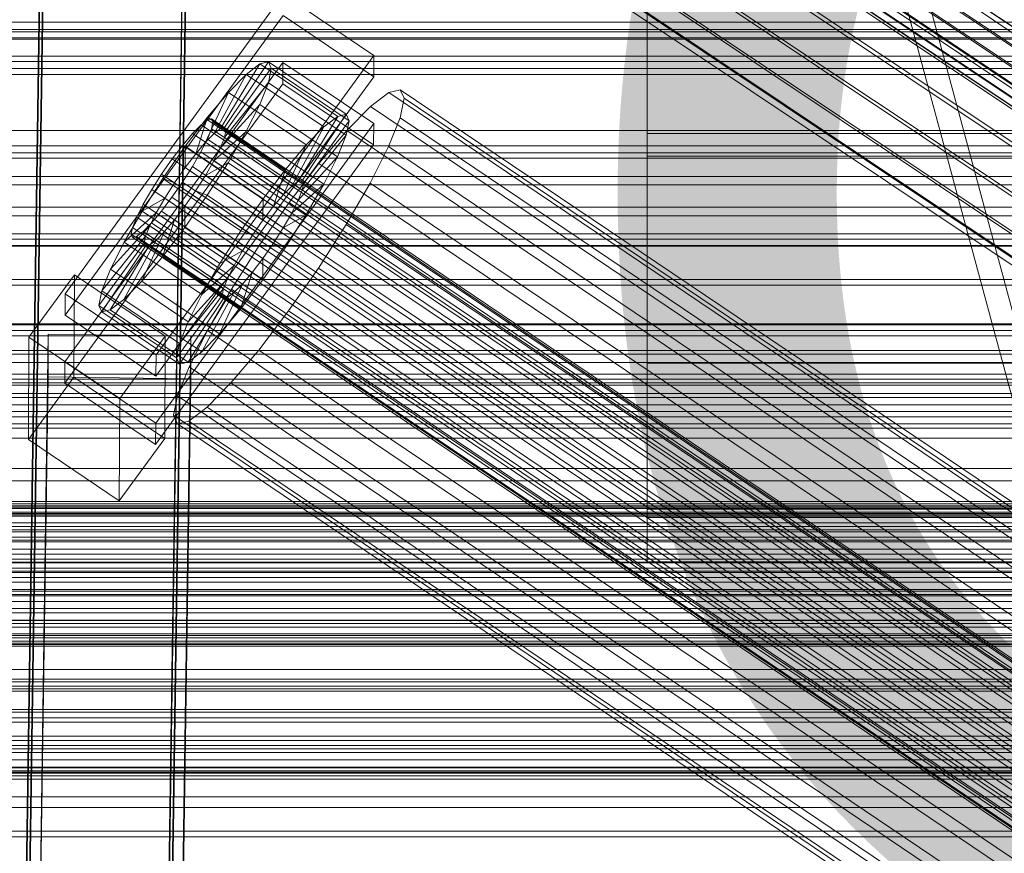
# Model space of a CAD drawing. Header units: millimetres. Extents: x -3490 to 61924, y -72580 to 6847.
# Tile 318 of 656: x -379 to -255, y -33417 to -33311. Entities that reach past the tile are written whole.
import ezdxf

# ---------------------------------------------------------------- set-up
doc = ezdxf.new("R2010")
doc.units = ezdxf.units.MM
for name, color, linetype, lineweight in [('COTAS_O', 1, 'Continuous', 0), ('COTAS_P', 1, 'Continuous', 0), ('frontal_briquetadora', 7, 'Continuous', 0), ('frontal_C01', 7, 'Continuous', 0), ('frontal_C02', 7, 'Continuous', 0), ('frontal_C03', 7, 'Continuous', 0), ('frontal_dosificador', 7, 'Continuous', 0), ('frontal_mezcladora', 7, 'Continuous', 0), ('frontal_secador', 7, 'Continuous', 0)]:
    doc.layers.add(name, color=color, linetype=linetype, lineweight=lineweight)
doc.dimstyles.new('R19_100', dxfattribs={"dimtxt": 250, "dimasz": 150, "dimexe": 150, "dimexo": 80, "dimgap": 100, "dimtad": 1, "dimtih": 1, "dimtoh": 1, "dimdsep": 46, "dimcen": 0.09, "dimadec": 0, "dimazin": 0, "dimtfac": 1, "dimtdec": 4, "dimtofl": 0, "dimtmove": 0, "dimatfit": 3, "dimfxl": 1, "dimtolj": 1, "dimtzin": 0, "dimarcsym": 0})

# ---------------------------------------------------------------- blocks, each defined once
blk = doc.blocks.new('DIM_R29_55')
at = {"layer": 'COTAS_P'}
for p, q in [((-3300, -33120), (-3150, -33075)), ((-60, -33120), (-210, -33075)), ((-3300, -34020), (-3300, -33120)), ((-3300, -33120), (-60, -33120)), ((-3300, -33120), (-3150, -33165)), ((-60, -33120), (-210, -33165)), ((-60, -34020), (-60, -33120))]:
    blk.add_line(p, q, dxfattribs=at)
blk.add_text('3240 P', height=250, dxfattribs=at).set_placement((-1680, -33020))
blk = doc.blocks.new('DIM_R29_57')
at = {"layer": 'COTAS_O'}
for p, q in [((-1725, -33700), (-1575, -33655)), ((1725, -33700), (1575, -33655)), ((-1725, -34400), (-1725, -33700)), ((-1725, -33700), (1725, -33700)), ((-1725, -33700), (-1575, -33745)), ((1725, -33700), (1575, -33745)), ((1725, -34400), (1725, -33700))]:
    blk.add_line(p, q, dxfattribs=at)
blk.add_text('3450 O', height=250, dxfattribs=at).set_placement((0, -33600))
blk = doc.blocks.new('DIM_R29_60')
at = {"layer": 'COTAS_O'}
for p, q in [((-650, -33700), (50, -33700)), ((50, -33700), (5, -33850)), ((50, -34900), (50, -33700)), ((50, -33700), (95, -33850)), ((50, -34900), (5, -34750)), ((50, -34900), (95, -34750)), ((-650, -34900), (50, -34900))]:
    blk.add_line(p, q, dxfattribs=at)
blk.add_text('1200 O', height=250, rotation=90, dxfattribs=at).set_placement((-50, -34300))

msp = doc.modelspace()

# ---------------------------------------------------------------- linework, layer by layer
at = {"layer": 'frontal_briquetadora'}
for p, q in [((-170, -33670), (-305, -33170)), ((-167, -33670), (-302, -33170))]:
    msp.add_line(p, q, dxfattribs=at)
at = {"layer": 'frontal_C01'}
for p, q in [((-378.512, -33425.737), (-375.644, -33230.626)), ((-357.646, -33230.872), (-360.514, -33425.982)), ((-378.512, -33431.13), (-375.644, -33236.019)), ((-360.514, -33431.375), (-357.646, -33236.264)), ((-359.83, -33240.864), (-175.521, -33365.199)), ((-359.341, -33241.954), (-175.032, -33366.289)), ((-300, -33325.846), (-300, -33288.249)), ((-300, -33291.739), (-300, -33328.696)), ((-373.501, -33346.08), (-345.969, -33308.226)), ((-345.969, -33308.226), (-334.501, -33315.962)), ((425, -33311.776), (-425, -33311.776)), ((-345.981, -33310.922), (-373.513, -33348.776)), ((-334.513, -33318.658), (-345.981, -33310.922)), ((425, -33313.916), (-425, -33313.916)), ((-373.539, -33354.708), (-346.008, -33316.853)), ((-334.501, -33315.962), (-362.033, -33353.816)), ((-353.892, -33325.219), (-348.918, -33317.041)), ((-353.378, -33325.095), (-347.835, -33316.779)), ((-348.918, -33317.041), (-350.645, -33318.361)), ((-347.835, -33316.779), (-348.918, -33317.041)), ((-348.918, -33317.041), (-339.088, -33323.672)), ((-347.835, -33316.779), (-338.005, -33323.411)), ((-347.47, -33317.595), (-347.835, -33316.779)), ((-346.02, -33319.55), (-346.008, -33316.853)), ((-346.008, -33316.853), (-334.539, -33324.59)), ((-334.501, -33315.962), (-334.513, -33318.658)), ((-354.71, -33325.844), (-350.645, -33318.361)), ((-353.205, -33325.481), (-347.47, -33317.595)), ((-350.645, -33318.361), (-352.899, -33320.65)), ((-350.645, -33318.361), (-340.816, -33324.992)), ((-347.847, -33319.431), (-347.47, -33317.595)), ((-347.47, -33317.595), (-337.64, -33324.226)), ((-346.02, -33319.55), (-373.551, -33357.404)), ((-362.045, -33356.513), (-334.513, -33318.658)), ((-353.384, -33326.351), (-347.847, -33319.431)), ((-348.941, -33322.164), (-347.847, -33319.431)), ((-347.847, -33319.431), (-338.017, -33326.062)), ((-334.551, -33327.286), (-346.02, -33319.55)), ((-355.777, -33326.928), (-352.899, -33320.65)), ((-352.899, -33320.65), (-355.525, -33323.752)), ((-352.899, -33320.65), (-343.069, -33327.282)), ((-332.629, -33320.649), (-334.938, -33322.414)), ((-331.181, -33320.299), (-332.629, -33320.649)), ((-332.629, -33320.649), (-148.32, -33444.983)), ((-330.692, -33321.389), (-331.181, -33320.299)), ((-331.181, -33320.299), (-146.872, -33444.634)), ((-331.197, -33323.844), (-330.692, -33321.389)), ((-330.692, -33321.389), (-146.383, -33445.724)), ((-353.902, -33327.645), (-348.941, -33322.164)), ((-350.678, -33325.606), (-348.941, -33322.164)), ((-348.941, -33322.164), (-339.111, -33328.795)), ((-334.938, -33322.414), (-337.95, -33325.474)), ((-334.938, -33322.414), (-150.629, -33446.748)), ((-355.525, -33323.752), (-358.345, -33327.456)), ((-357.021, -33328.398), (-355.525, -33323.752)), ((-355.53, -33324.113), (-356.348, -33324.739)), ((-355.017, -33323.99), (-355.53, -33324.113)), ((-355.53, -33324.113), (-141.731, -33468.342)), ((-355.525, -33323.752), (-345.695, -33330.384)), ((-355.022, -33325.246), (-354.844, -33324.376)), ((-354.844, -33324.376), (-355.017, -33323.99)), ((-355.017, -33323.99), (-141.218, -33468.218)), ((-354.844, -33324.376), (-141.045, -33468.604)), ((-339.088, -33323.672), (-344.062, -33331.85)), ((-338.005, -33323.411), (-343.549, -33331.726)), ((-337.64, -33324.226), (-343.376, -33332.112)), ((-340.816, -33324.992), (-339.088, -33323.672)), ((-339.088, -33323.672), (-338.005, -33323.411)), ((-337.64, -33324.226), (-338.017, -33326.062)), ((-338.005, -33323.411), (-337.64, -33324.226)), ((-332.659, -33327.497), (-331.197, -33323.844)), ((-331.197, -33323.844), (-146.887, -33448.179)), ((-425, -33325.472), (425, -33325.472)), ((-334.539, -33324.59), (-362.071, -33362.444)), ((-357.415, -33325.823), (-358.659, -33327.293)), ((-356.348, -33324.739), (-357.415, -33325.823)), ((-357.415, -33325.823), (-143.617, -33470.052)), ((-356.348, -33324.739), (-142.549, -33468.967)), ((-355.541, -33326.54), (-355.022, -33325.246)), ((-355.022, -33325.246), (-141.224, -33469.474)), ((-354.725, -33329.276), (-350.678, -33325.606)), ((-354.71, -33325.844), (-353.892, -33325.219)), ((-353.892, -33325.219), (-353.378, -33325.095)), ((-344.062, -33331.85), (-353.892, -33325.219)), ((-353.205, -33325.481), (-353.384, -33326.351)), ((-343.549, -33331.726), (-353.378, -33325.095)), ((-353.378, -33325.095), (-353.205, -33325.481)), ((-343.376, -33332.112), (-353.205, -33325.481)), ((-352.938, -33329.523), (-350.678, -33325.606)), ((-350.678, -33325.606), (-340.848, -33332.237)), ((-340.816, -33324.992), (-344.88, -33332.475)), ((-343.069, -33327.282), (-340.816, -33324.992)), ((-337.95, -33325.474), (-341.461, -33329.621)), ((-337.95, -33325.474), (-153.641, -33449.809)), ((-334.539, -33324.59), (-334.551, -33327.286)), ((-357.021, -33328.398), (-355.777, -33326.928)), ((-356.363, -33328.171), (-355.541, -33326.54)), ((-355.777, -33326.928), (-354.71, -33325.844)), ((-345.947, -33333.56), (-355.777, -33326.928)), ((-355.541, -33326.54), (-141.742, -33470.768)), ((-344.88, -33332.475), (-354.71, -33325.844)), ((-353.384, -33326.351), (-353.902, -33327.645)), ((-343.554, -33332.982), (-353.384, -33326.351)), ((-338.017, -33326.062), (-343.554, -33332.982)), ((-338.017, -33326.062), (-339.111, -33328.795)), ((-300, -33354.867), (-300, -33325.846)), ((300, -33325.846), (-300, -33325.846)), ((-362.083, -33365.14), (-334.551, -33327.286)), ((-358.345, -33327.456), (-361.166, -33331.509)), ((-358.659, -33327.293), (-359.995, -33329.047)), ((-358.659, -33327.293), (-144.861, -33471.521)), ((-358.345, -33327.456), (-358.357, -33330.152)), ((-348.515, -33334.087), (-358.345, -33327.456)), ((-357.434, -33330.026), (-356.363, -33328.171)), ((-356.363, -33328.171), (-142.565, -33472.399)), ((-353.902, -33327.645), (-354.725, -33329.276)), ((-344.073, -33334.276), (-353.902, -33327.645)), ((-343.069, -33327.282), (-345.947, -33333.56)), ((-345.695, -33330.384), (-343.069, -33327.282)), ((-334.981, -33332.099), (-332.659, -33327.497)), ((-332.659, -33327.497), (-148.35, -33451.832)), ((-359.995, -33329.047), (-361.332, -33330.967)), ((-146.196, -33473.275), (-359.995, -33329.047)), ((-358.357, -33330.152), (-357.021, -33328.398)), ((-347.191, -33335.029), (-357.021, -33328.398)), ((-354.725, -33329.276), (-355.796, -33331.131)), ((-355.796, -33331.131), (-352.938, -33329.523)), ((-355.569, -33333.649), (-352.938, -33329.523)), ((-344.895, -33335.907), (-354.725, -33329.276)), ((-352.938, -33329.523), (-343.108, -33336.154)), ((-339.111, -33328.795), (-344.073, -33334.276)), ((-339.111, -33328.795), (-340.848, -33332.237)), ((-300, -33328.696), (-300, -33356.882)), ((300, -33328.696), (-300, -33328.696)), ((-359.693, -33332.072), (-358.357, -33330.152)), ((-358.68, -33331.98), (-357.434, -33330.026)), ((-358.357, -33330.152), (-348.527, -33336.783)), ((-357.434, -33330.026), (-143.635, -33474.254)), ((-348.515, -33334.087), (-345.695, -33330.384)), ((-345.695, -33330.384), (-347.191, -33335.029)), ((-341.461, -33329.621), (-345.231, -33334.572)), ((-341.461, -33329.621), (-157.152, -33453.956)), ((-361.166, -33331.509), (-363.797, -33335.634)), ((-361.332, -33330.967), (-362.578, -33332.921)), ((-361.332, -33330.967), (-147.533, -33475.195)), ((-359.693, -33332.072), (-361.166, -33331.509)), ((-361.166, -33331.509), (-351.336, -33338.14)), ((-360.017, -33333.9), (-358.68, -33331.98)), ((-358.68, -33331.98), (-144.881, -33476.209)), ((-355.796, -33331.131), (-357.042, -33333.086)), ((-345.966, -33337.763), (-355.796, -33331.131)), ((-344.062, -33331.85), (-344.88, -33332.475)), ((-343.549, -33331.726), (-344.062, -33331.85)), ((-343.376, -33332.112), (-343.549, -33331.726)), ((-362.578, -33332.921), (-363.648, -33334.777)), ((-362.578, -33332.921), (-148.779, -33477.149)), ((-360.939, -33334.026), (-359.693, -33332.072)), ((-349.863, -33338.703), (-359.693, -33332.072)), ((-357.042, -33333.086), (-358.378, -33335.005)), ((-357.042, -33333.086), (-355.569, -33333.649)), ((-347.212, -33339.717), (-357.042, -33333.086)), ((-344.88, -33332.475), (-345.947, -33333.56)), ((-340.848, -33332.237), (-344.895, -33335.907)), ((-344.073, -33334.276), (-343.554, -33332.982)), ((-343.554, -33332.982), (-343.376, -33332.112)), ((-340.848, -33332.237), (-343.108, -33336.154)), ((-338.003, -33337.335), (-334.981, -33332.099)), ((-334.981, -33332.099), (-150.672, -33456.433)), ((-360.939, -33334.026), (-363.797, -33335.634)), ((-362.01, -33335.882), (-360.939, -33334.026)), ((-361.352, -33335.654), (-360.017, -33333.9)), ((-351.109, -33340.657), (-360.939, -33334.026)), ((-360.017, -33333.9), (-146.218, -33478.128)), ((-358.39, -33337.701), (-355.569, -33333.649)), ((-355.569, -33333.649), (-345.739, -33340.28)), ((-351.336, -33338.14), (-348.515, -33334.087)), ((-348.527, -33336.783), (-348.515, -33334.087)), ((-345.947, -33333.56), (-347.191, -33335.029)), ((-344.895, -33335.907), (-344.073, -33334.276)), ((-363.797, -33335.634), (-366.057, -33339.552)), ((-363.648, -33334.777), (-364.471, -33336.407)), ((-363.797, -33335.634), (-353.967, -33342.266)), ((-363.648, -33334.777), (-149.85, -33479.005)), ((-362.596, -33337.124), (-361.352, -33335.654)), ((-361.352, -33335.654), (-147.554, -33479.883)), ((-358.378, -33335.005), (-359.714, -33336.76)), ((-358.378, -33335.005), (-358.39, -33337.701)), ((-348.548, -33341.636), (-358.378, -33335.005)), ((-345.231, -33334.572), (-349.002, -33339.99)), ((-347.191, -33335.029), (-348.527, -33336.783)), ((-160.922, -33458.907), (-345.231, -33334.572)), ((-362.01, -33335.882), (-366.057, -33339.552)), ((-364.471, -33336.407), (-364.989, -33337.701)), ((-364.471, -33336.407), (-150.672, -33480.635)), ((-362.833, -33337.512), (-362.01, -33335.882)), ((-352.18, -33342.513), (-362.01, -33335.882)), ((-359.714, -33336.76), (-361.21, -33341.405)), ((-359.714, -33336.76), (-360.958, -33338.229)), ((-349.884, -33343.391), (-359.714, -33336.76)), ((-348.527, -33336.783), (-349.863, -33338.703)), ((-345.966, -33337.763), (-344.895, -33335.907)), ((-343.108, -33336.154), (-345.966, -33337.763)), ((-343.108, -33336.154), (-345.739, -33340.28)), ((-362.833, -33337.512), (-367.794, -33342.994)), ((-364.989, -33337.701), (-365.168, -33338.571)), ((-364.989, -33337.701), (-151.191, -33481.93)), ((-364.482, -33338.834), (-363.664, -33338.208)), ((-360.958, -33338.229), (-363.836, -33344.507)), ((-363.664, -33338.208), (-362.596, -33337.124)), ((-363.664, -33338.208), (-149.865, -33482.436)), ((-363.351, -33338.807), (-362.833, -33337.512)), ((-353.003, -33344.143), (-362.833, -33337.512)), ((-362.596, -33337.124), (-148.798, -33481.352)), ((-360.958, -33338.229), (-362.025, -33339.313)), ((-361.21, -33341.405), (-358.39, -33337.701)), ((-351.128, -33344.86), (-360.958, -33338.229)), ((-358.39, -33337.701), (-348.56, -33344.333)), ((-353.967, -33342.266), (-351.336, -33338.14)), ((-351.336, -33338.14), (-349.863, -33338.703)), ((-347.212, -33339.717), (-345.966, -33337.763)), ((-341.52, -33342.851), (-338.003, -33337.335)), ((-338.003, -33337.335), (-153.694, -33461.67)), ((-363.351, -33338.807), (-368.888, -33345.726)), ((-362.025, -33339.313), (-366.09, -33346.796)), ((-365.168, -33338.571), (-364.995, -33338.957)), ((-365.168, -33338.571), (-151.369, -33482.8)), ((-364.995, -33338.957), (-364.482, -33338.834)), ((-364.995, -33338.957), (-151.196, -33483.186)), ((-364.482, -33338.834), (-150.683, -33483.062)), ((-363.53, -33339.676), (-363.351, -33338.807)), ((-353.521, -33345.438), (-363.351, -33338.807)), ((-362.025, -33339.313), (-362.843, -33339.939)), ((-352.196, -33345.945), (-362.025, -33339.313)), ((-349.863, -33338.703), (-351.109, -33340.657)), ((-363.53, -33339.676), (-369.265, -33347.563)), ((-363.357, -33340.063), (-368.9, -33348.378)), ((-362.843, -33339.939), (-367.817, -33348.117)), ((-366.057, -33339.552), (-367.794, -33342.994)), ((-366.057, -33339.552), (-356.228, -33346.183)), ((-363.357, -33340.063), (-363.53, -33339.676)), ((-353.7, -33346.308), (-363.53, -33339.676)), ((-362.843, -33339.939), (-363.357, -33340.063)), ((-353.527, -33346.694), (-363.357, -33340.063)), ((-353.014, -33346.57), (-362.843, -33339.939)), ((-353.967, -33342.266), (-351.109, -33340.657)), ((-349.002, -33339.99), (-352.519, -33345.505)), ((-351.109, -33340.657), (-352.18, -33342.513)), ((-349.002, -33339.99), (-164.693, -33464.325)), ((-345.739, -33340.28), (-348.56, -33344.333)), ((-348.548, -33341.636), (-347.212, -33339.717)), ((-345.739, -33340.28), (-347.212, -33339.717)), ((-363.836, -33344.507), (-361.21, -33341.405)), ((-361.21, -33341.405), (-351.38, -33348.036)), ((-349.884, -33343.391), (-348.548, -33341.636)), ((-348.56, -33344.333), (-348.548, -33341.636)), ((-367.794, -33342.994), (-368.888, -33345.726)), ((-367.794, -33342.994), (-357.964, -33349.625)), ((-356.228, -33346.183), (-353.967, -33342.266)), ((-356.228, -33346.183), (-352.18, -33342.513)), ((-352.18, -33342.513), (-353.003, -33344.143)), ((-345.291, -33348.269), (-341.52, -33342.851)), ((-341.52, -33342.851), (-157.211, -33467.185)), ((-378.086, -33351.58), (-372.35, -33343.694)), ((-372.408, -33356.635), (-372.35, -33343.694)), ((-372.35, -33343.694), (-360.882, -33351.43)), ((-357.964, -33349.625), (-353.003, -33344.143)), ((-353.003, -33344.143), (-353.521, -33345.438)), ((-351.38, -33348.036), (-349.884, -33343.391)), ((-348.56, -33344.333), (-351.38, -33348.036)), ((-351.128, -33344.86), (-349.884, -33343.391)), ((-368.888, -33345.726), (-369.265, -33347.563)), ((-368.888, -33345.726), (-359.058, -33352.358)), ((-366.09, -33346.796), (-363.836, -33344.507)), ((-363.836, -33344.507), (-354.006, -33351.138)), ((-359.058, -33352.358), (-353.521, -33345.438)), ((-352.519, -33345.505), (-355.541, -33350.742)), ((-354.006, -33351.138), (-351.128, -33344.86)), ((-353.521, -33345.438), (-353.7, -33346.308)), ((-352.519, -33345.505), (-168.21, -33469.84)), ((-352.196, -33345.945), (-351.128, -33344.86)), ((-373.501, -33346.08), (-373.513, -33348.776)), ((-362.033, -33353.816), (-373.501, -33346.08)), ((-367.817, -33348.117), (-366.09, -33346.796)), ((-366.09, -33346.796), (-356.26, -33353.428)), ((-359.436, -33354.194), (-353.7, -33346.308)), ((-359.07, -33355.009), (-353.527, -33346.694)), ((-357.987, -33354.748), (-353.014, -33346.57)), ((-357.964, -33349.625), (-356.228, -33346.183)), ((-356.26, -33353.428), (-352.196, -33345.945)), ((-353.7, -33346.308), (-353.527, -33346.694)), ((-353.527, -33346.694), (-353.014, -33346.57)), ((-353.014, -33346.57), (-352.196, -33345.945)), ((-369.265, -33347.563), (-368.9, -33348.378)), ((-369.265, -33347.563), (-359.436, -33354.194)), ((-368.9, -33348.378), (-367.817, -33348.117)), ((-367.817, -33348.117), (-357.987, -33354.748)), ((-351.38, -33348.036), (-354.006, -33351.138)), ((-373.513, -33348.776), (-362.045, -33356.513)), ((-368.9, -33348.378), (-359.07, -33355.009)), ((-349.061, -33353.22), (-345.291, -33348.269)), ((-345.291, -33348.269), (-160.982, -33472.603)), ((-359.058, -33352.358), (-357.964, -33349.625)), ((-378.512, -33546.325), (-375.644, -33351.214)), ((-378.086, -33351.58), (-378.143, -33364.522)), ((-366.618, -33359.317), (-378.086, -33351.58)), ((-375.644, -33356.607), (-375.644, -33351.214)), ((-375.644, -33351.214), (-357.646, -33351.459)), ((-360.882, -33351.43), (-366.618, -33359.317)), ((-360.882, -33351.43), (-360.939, -33364.372)), ((-357.646, -33351.459), (-360.514, -33546.57)), ((-355.541, -33350.742), (-357.863, -33355.344)), ((-357.646, -33351.459), (-357.646, -33356.852)), ((-354.006, -33351.138), (-356.26, -33353.428)), ((-355.541, -33350.742), (-171.232, -33475.077)), ((-359.436, -33354.194), (-359.058, -33352.358)), ((-362.045, -33356.513), (-362.033, -33353.816)), ((-359.07, -33355.009), (-359.436, -33354.194)), ((-356.26, -33353.428), (-357.987, -33354.748)), ((-352.572, -33357.367), (-349.061, -33353.22)), ((-349.061, -33353.22), (-164.752, -33477.554)), ((-373.539, -33354.708), (-373.551, -33357.404)), ((-362.071, -33362.444), (-373.539, -33354.708)), ((-357.863, -33355.344), (-359.326, -33358.997)), ((-357.987, -33354.748), (-359.07, -33355.009)), ((-357.863, -33355.344), (-173.554, -33479.679)), ((-300, -33373.334), (-300, -33354.867)), ((300, -33354.867), (-300, -33354.867)), ((-378.512, -33551.717), (-375.644, -33356.607)), ((-372.408, -33356.635), (-378.143, -33364.522)), ((-357.646, -33356.852), (-375.644, -33356.607)), ((-360.939, -33364.372), (-372.408, -33356.635)), ((-360.514, -33551.963), (-357.646, -33356.852)), ((-300, -33356.882), (-300, -33374.377)), ((300, -33356.882), (-300, -33356.882)), ((-373.551, -33357.404), (-362.083, -33365.14)), ((-355.584, -33360.427), (-352.572, -33357.367)), ((-352.572, -33357.367), (-168.263, -33481.701)), ((-366.675, -33372.258), (-366.618, -33359.317)), ((-359.326, -33358.997), (-359.83, -33361.452)), ((-359.326, -33358.997), (-175.016, -33483.331)), ((-357.893, -33362.192), (-355.584, -33360.427)), ((-355.584, -33360.427), (-171.275, -33484.762)), ((-359.83, -33361.452), (-359.341, -33362.542)), ((-359.83, -33361.452), (-175.521, -33485.786)), ((-362.083, -33365.14), (-362.071, -33362.444)), ((-359.341, -33362.542), (-357.893, -33362.192)), ((-359.341, -33362.542), (-175.032, -33486.876)), ((-357.893, -33362.192), (-173.584, -33486.527)), ((-366.675, -33372.258), (-360.939, -33364.372)), ((-378.143, -33364.522), (-366.675, -33372.258)), ((-300, -33379.989), (-300, -33373.334)), ((300, -33373.334), (-300, -33373.334)), ((-300, -33374.377), (-300, -33379.989)), ((300, -33374.377), (-300, -33374.377)), ((300, -33379.989), (-300, -33379.989))]:
    msp.add_line(p, q, dxfattribs=at)
at = {"layer": 'frontal_C02'}
for p, q in [((-362.578, -33242.179), (-148.779, -33385.154)), ((-360.017, -33243.667), (-146.218, -33386.642)), ((-363.648, -33244.062), (-149.85, -33387.038)), ((-364.471, -33245.736), (-150.672, -33388.711)), ((-361.352, -33245.396), (-147.554, -33388.372)), ((-364.989, -33247.086), (-151.191, -33390.061)), ((-362.596, -33246.825), (-148.798, -33389.8)), ((-365.168, -33248.02), (-151.369, -33390.995)), ((-364.995, -33248.474), (-151.196, -33391.45)), ((-364.482, -33248.418), (-150.683, -33391.394)), ((-363.664, -33247.856), (-149.865, -33390.831)), ((-349.002, -33248.671), (-164.693, -33371.926)), ((-352.519, -33254.216), (-168.21, -33377.471)), ((-345.291, -33258.415), (-160.982, -33381.67)), ((-355.541, -33259.532), (-171.232, -33382.786)), ((-378.512, -33453.649), (-375.644, -33260.244)), ((-357.646, -33260.487), (-360.514, -33453.892)), ((-349.061, -33263.296), (-164.752, -33386.551)), ((-357.863, -33264.255), (-173.554, -33387.509)), ((-378.512, -33459.61), (-375.644, -33266.205)), ((-360.514, -33459.853), (-357.646, -33266.448)), ((-352.572, -33267.329), (-168.263, -33390.583)), ((-359.326, -33268.064), (-175.016, -33391.319)), ((-359.83, -33270.7), (-175.521, -33393.955)), ((-355.584, -33270.238), (-171.275, -33393.492)), ((-359.341, -33271.983), (-175.032, -33395.238)), ((-357.893, -33271.825), (-173.584, -33395.08))]:
    msp.add_line(p, q, dxfattribs=at)
at = {"layer": 'frontal_C03'}
for p, q in [((1250, -33312.709), (-1250, -33312.709)), ((1250, -33313.766), (-1250, -33313.766)), ((1250, -33316.073), (-1250, -33316.073)), ((1250, -33316.727), (-1250, -33316.727)), ((1250, -33317.608), (-1250, -33317.608)), ((-1500, -33318.373), (1500, -33318.373)), ((1250, -33327.415), (-1250, -33327.415)), ((1250, -33328.296), (-1250, -33328.296)), ((1250, -33328.949), (-1250, -33328.949)), ((1250, -33331.257), (-1250, -33331.257)), ((-1250, -33332.314), (1250, -33332.314)), ((1250, -33335.166), (-1250, -33335.166)), ((1250, -33336.224), (-1250, -33336.224)), ((1250, -33338.531), (-1250, -33338.531)), ((1250, -33339.184), (-1250, -33339.184)), ((1250, -33340.066), (-1250, -33340.066)), ((-1500, -33344.278), (1500, -33344.278)), ((1250, -33349.872), (-1250, -33349.872)), ((1250, -33350.754), (-1250, -33350.754)), ((1250, -33351.407), (-1250, -33351.407)), ((1500, -33353.261), (-1500, -33353.261)), ((1250, -33353.714), (-1250, -33353.714)), ((-1250, -33354.772), (1250, -33354.772)), ((-1250, -33356.261), (1250, -33356.261)), ((-1250, -33356.894), (1250, -33356.894)), ((-1250, -33357.358), (1250, -33357.358)), ((1250, -33357.624), (-1250, -33357.624)), ((1250, -33358.681), (-1250, -33358.681)), ((-1250, -33359.214), (1250, -33359.214)), ((-1250, -33360.11), (1250, -33360.11)), ((1250, -33360.989), (-1250, -33360.989)), ((1250, -33361.642), (-1250, -33361.642)), ((1250, -33362.523), (-1250, -33362.523)), ((-1250, -33363.062), (1250, -33363.062)), ((-1250, -33364.33), (1250, -33364.33)), ((-1250, -33368.177), (1250, -33368.177)), ((-1250, -33369.729), (1250, -33369.729)), ((-1500, -33372.651), (1500, -33372.651)), ((-1500, -33372.875), (1500, -33372.875)), ((-1500, -33373.04), (1500, -33373.04)), ((1250, -33372.33), (-1250, -33372.33)), ((-1500, -33373.697), (1500, -33373.697)), ((-1500, -33374.015), (1500, -33374.015)), ((1250, -33373.211), (-1250, -33373.211)), ((1250, -33373.865), (-1250, -33373.865)), ((-1250, -33374.21), (1250, -33374.21)), ((-1500, -33375.061), (1500, -33375.061)), ((-1500, -33375.51), (1500, -33375.51)), ((1250, -33375.941), (-1250, -33375.941)), ((1250, -33376.172), (-1250, -33376.172)), ((-1500, -33376.873), (1500, -33376.873)), ((-1500, -33377.423), (1500, -33377.423)), ((-1250, -33377.229), (1250, -33377.229)), ((1500, -33378.384), (-1500, -33378.384)), ((-1500, -33379.011), (1500, -33379.011)), ((1500, -33379.624), (-1500, -33379.624)), ((1250, -33380.081), (-1250, -33380.081)), ((-1500, -33381.328), (1500, -33381.328)), ((-1250, -33380.749), (1250, -33380.749)), ((1250, -33381.139), (-1250, -33381.139)), ((-1500, -33381.963), (1500, -33381.963)), ((-1250, -33382.542), (1250, -33382.542)), ((-1500, -33383.667), (1500, -33383.667)), ((-1500, -33384.28), (1500, -33384.28)), ((1250, -33383.446), (-1250, -33383.446)), ((1250, -33384.1), (-1250, -33384.1)), ((1250, -33384.981), (-1250, -33384.981)), ((-1500, -33385.868), (1500, -33385.868)), ((-1500, -33386.418), (1500, -33386.418)), ((-1500, -33387.367), (1500, -33387.367)), ((-1500, -33387.781), (1500, -33387.781)), ((-1250, -33387.35), (1250, -33387.35)), ((-1500, -33388.23), (1500, -33388.23)), ((-1250, -33389.081), (1250, -33389.081)), ((-1500, -33389.276), (1500, -33389.276)), ((-1500, -33389.594), (1500, -33389.594)), ((-1500, -33390.251), (1500, -33390.251)), ((-1500, -33390.416), (1500, -33390.416)), ((-1500, -33390.64), (1500, -33390.64)), ((-1250, -33393.561), (1250, -33393.561)), ((1250, -33394.787), (-1250, -33394.787)), ((-1250, -33395.114), (1250, -33395.114)), ((1250, -33395.669), (-1250, -33395.669)), ((1250, -33396.322), (-1250, -33396.322)), ((1250, -33398.63), (-1250, -33398.63)), ((-1250, -33398.961), (1250, -33398.961)), ((-1250, -33399.687), (1250, -33399.687)), ((-1250, -33400.228), (1250, -33400.228)), ((1250, -33402.539), (-1250, -33402.539)), ((-1250, -33403.181), (1250, -33403.181)), ((1250, -33403.596), (-1250, -33403.596)), ((-1250, -33404.077), (1250, -33404.077)), ((1250, -33405.904), (-1250, -33405.904)), ((-1250, -33405.933), (1250, -33405.933)), ((-1250, -33406.397), (1250, -33406.397)), ((1250, -33406.557), (-1250, -33406.557)), ((-1250, -33407.03), (1250, -33407.03)), ((1250, -33407.439), (-1250, -33407.439))]:
    msp.add_line(p, q, dxfattribs=at)
at = {"layer": 'frontal_dosificador'}
msp.add_line((-230, -33380), (-1770, -33380), dxfattribs=at)
at = {"layer": 'frontal_mezcladora'}
for p, q in [((-980, -33340), (-80, -33340)), ((-980, -33390), (-80, -33390))]:
    msp.add_line(p, q, dxfattribs=at)
at = {"layer": 'frontal_secador'}
for p, q in [((1250, -33313), (-1250, -33313)), ((-1250, -33345), (1250, -33345)), ((-1250, -33350), (1250, -33350)), ((-1250, -33396), (1250, -33396)), ((-1250, -33402), (1250, -33402)), ((-1250, -33405), (1250, -33405)), ((1250, -33406), (-1250, -33406)), ((-1250, -33406.659), (1250, -33406.659)), ((1250, -33409.659), (-1250, -33409.659)), ((-1250, -33411), (1250, -33411)), ((1250, -33414), (-1250, -33414)), ((-1250, -33414.728), (1250, -33414.728))]:
    msp.add_line(p, q, dxfattribs=at)

# ---------------------------------------------------------------- dimensions: what is measured, and where the dimension line sits
at = {"layer": 'COTAS_O'}
for p1, p2, distance, picture, middle in [((-650, -34900), (-650, -33700), -700, 'DIM_R29_60', (50, -34300)), ((-1725, -34400), (1725, -34400), 700, 'DIM_R29_57', (0, -33700))]:
    dim = msp.add_aligned_dim(p1=p1, p2=p2, distance=distance, text='<> O', dimstyle='R19_100', dxfattribs=at)
    dim.commit()
    dim.dimension.update_dxf_attribs({"geometry": picture, "text_midpoint": middle})
at = {"layer": 'COTAS_P'}
dim = msp.add_aligned_dim(p1=(-3300, -34020), p2=(-60, -34020), distance=900, text='<> P', dimstyle='R19_100', dxfattribs=at)
dim.commit()
dim.dimension.update_dxf_attribs({"geometry": 'DIM_R29_55', "text_midpoint": (-1680, -33120)})

doc.saveas('drawing.dxf')
